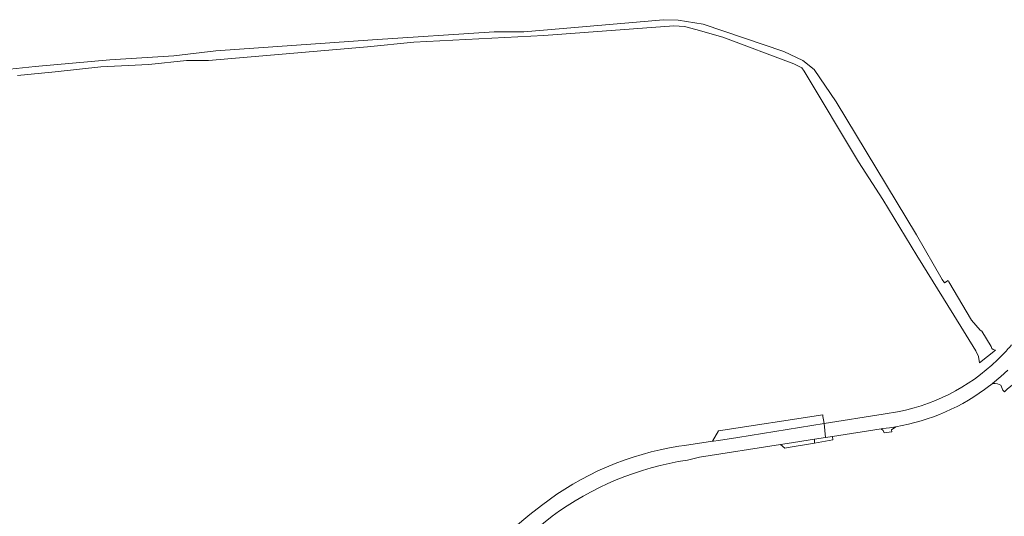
# Model space of a CAD drawing. Header units: metres. Extents: x 166325 to 190320, y 381923 to 404576.
# Tile 636 of 656: x 169432 to 169759, y 401052 to 401217. Entities that reach past the tile are written whole.
import ezdxf

# ---------------------------------------------------------------- set-up
doc = ezdxf.new("R2010")
doc.units = ezdxf.units.M
for name, color, linetype, lineweight in [('B-WE-VH-VERHARDING_ASFALT-GV', 8, 'Continuous', 18), ('B-WE-VH-VERHARDING_BETONSTRAATSTEEN-GV', 8, 'Continuous', 18), ('B-WE-VH-VERHARDING_FUNDERING_ZAND-GV', 8, 'Continuous', 18), ('B-WE-VH-VERHARDING_STRAATBAKSTEEN-GV', 8, 'Continuous', 18)]:
    doc.layers.add(name, color=color, linetype=linetype, lineweight=lineweight)

msp = doc.modelspace()

# ---------------------------------------------------------------- linework, layer by layer
at = {"layer": 'B-WE-VH-VERHARDING_ASFALT-GV'}
for points in [[(169761.032, 401109.402, -0.0163838), (169758.139, 401106.189)], [(169758.139, 401106.189, -0.1519412), (169723.856, 401087.305)], [(169753.833, 401095.91, 0.0037079), (169754.691, 401096.582)], [(169722.644, 401082.217, 0.1223469), (169753.833, 401095.91)], [(169650.55, 401075.77, 0.126086), (169604.94, 401056.13)], [(169608.39, 401052.5, -0.1208754), (169653.369, 401071.175)]]:
    msp.add_lwpolyline(points, format="xyb", dxfattribs=at)
at = {"layer": 'B-WE-VH-VERHARDING_ASFALT-GV', "flags": 128}
for points in [[(169754.691, 401096.582), (169757.492, 401098.934), (169759.789, 401101.059)], [(169723.856, 401087.305), (169718.36, 401086.42), (169698.803, 401083.271), (169699.232, 401078.643), (169701.524, 401078.999), (169717.691, 401081.513), (169718.266, 401081.602), (169720.492, 401081.881), (169722.644, 401082.217)], [(169653.369, 401071.175), (169657.34, 401072.13), (169684.304, 401076.322), (169686.559, 401076.673), (169695.564, 401078.073), (169699.232, 401078.643), (169698.803, 401083.271), (169670.17, 401078.66), (169663.691, 401077.706), (169662.038, 401077.462), (169661.742, 401077.419), (169652.441, 401076.049), (169650.55, 401075.77)], [(169604.94, 401056.13), (169601.03, 401053.11), (169599.021, 401051.428), (169587.69, 401041.94), (169576.12, 401033.12), (169556.76, 401019.25), (169544.829, 401010.856), (169536.484, 401005.02), (169539.084, 401001.161)], [(169578.156, 401028.969), (169578.715, 401029.38), (169582.322, 401032.108), (169583.378, 401032.906), (169590.1, 401037.99), (169602.096, 401047.507), (169608.39, 401052.5)]]:
    msp.add_lwpolyline(points, dxfattribs=at)
at = {"layer": 'B-WE-VH-VERHARDING_BETONSTRAATSTEEN-GV', "flags": 128}
for points in [[(169698.803, 401083.271), (169698.582, 401084.561), (169698.391, 401085.674), (169698.311, 401086.14), (169663.706, 401080.841), (169661.742, 401077.419), (169662.038, 401077.462), (169663.691, 401077.706), (169670.17, 401078.66)], [(169695.627, 401076.792), (169695.564, 401078.073), (169686.559, 401076.673), (169684.304, 401076.322), (169685.787, 401075.114), (169686.862, 401075.303)], [(169701.524, 401078.999), (169699.232, 401078.643), (169695.564, 401078.073), (169695.627, 401076.792), (169701.694, 401077.901)]]:
    msp.add_lwpolyline(points, close=True, dxfattribs=at)
at = {"layer": 'B-WE-VH-VERHARDING_FUNDERING_ZAND-GV', "flags": 128}
msp.add_lwpolyline([(169430.787, 401198.833), (169443.263, 401200.092), (169458.442, 401201.736), (169474.406, 401202.57), (169486.976, 401203.816), (169494.233, 401203.812), (169547.057, 401208.401), (169562.531, 401209.895), (169605.644, 401212.136), (169648.865, 401215.337), (169652.386, 401215.124), (169656.121, 401214.163), (169665.192, 401211.602), (169688.67, 401202.745), (169691.408, 401201.448), (169692.124, 401200.261), (169710.251, 401170.23), (169718.253, 401157.642), (169729.536, 401139.075), (169741.902, 401119.304), (169749.153, 401107.404), (169750.027, 401105.574), (169750.452, 401103.433), (169755.718, 401107.679), (169754.95, 401107.876), (169754.542, 401108.21), (169754.303, 401108.901), (169751.162, 401113.968), (169750.651, 401114.295), (169747.805, 401117.572), (169740.242, 401130.401), (169739.973, 401130.765), (169738.781, 401129.967), (169738.023, 401131.098), (169729.526, 401145.971), (169702.766, 401190.089), (169695.534, 401200.847), (169691.737, 401203.83), (169685.408, 401206.814), (169658.558, 401215.945), (169650.331, 401217.21), (169645.449, 401217.391), (169610.734, 401214.317), (169599.072, 401213.323), (169589.217, 401213.323), (169548.716, 401210.701), (169496.749, 401207.092), (169482.775, 401205.425), (169461.496, 401204.072), (169436.652, 401201.856), (169421.86, 401200.248)], dxfattribs=at)
msp.add_lwpolyline([(169722.644, 401082.217), (169720.492, 401081.881), (169718.266, 401081.602), (169717.691, 401081.513), (169718.381, 401080.949), (169718.77, 401080.224), (169721.327, 401080.569), (169721.207, 401081.242)], close=True, dxfattribs=at)
at = {"layer": 'B-WE-VH-VERHARDING_STRAATBAKSTEEN-GV', "flags": 128}
msp.add_lwpolyline([(169759.789, 401101.059), (169757.492, 401098.934), (169754.691, 401096.582), (169755.647, 401096.578), (169756.415, 401096.446), (169757.552, 401096.022), (169758.108, 401094.382), (169758.736, 401093.876), (169759.616, 401094.673), (169761.918, 401096.631), (169762.555, 401097.218), (169765.552, 401100.274)], dxfattribs=at)

doc.saveas('drawing.dxf')
